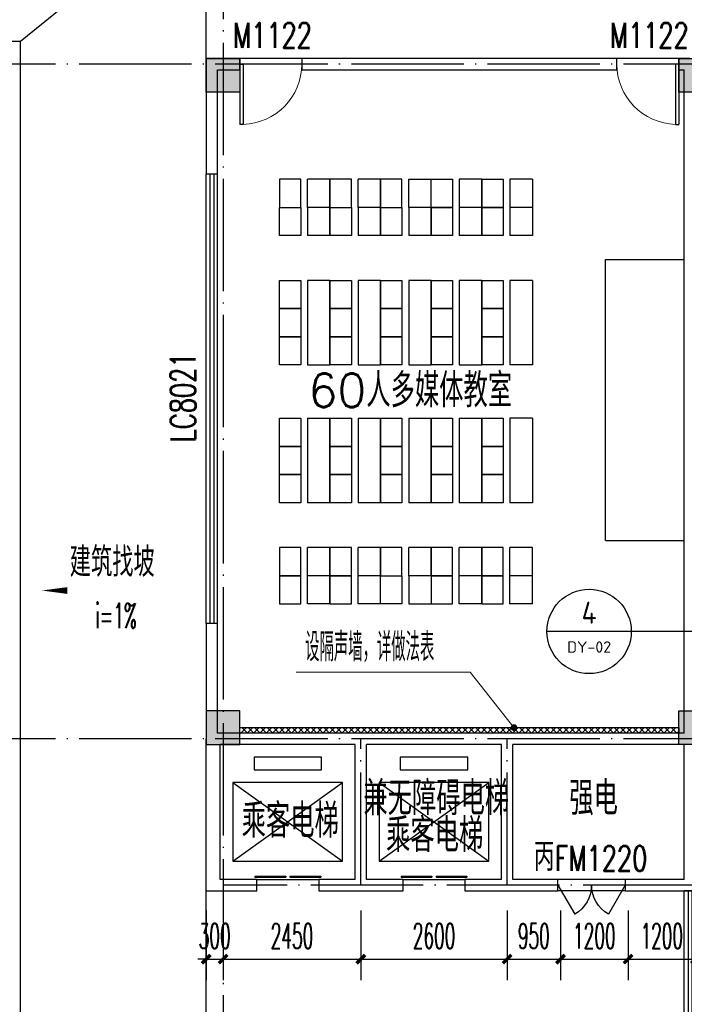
# Model space of a CAD drawing. Extents: x 1779708 to 7299578, y -1121471 to 88434.
# Tile 417 of 656: x 4630551 to 4642367, y -952464 to -934954. Entities that reach past the tile are written whole.
import ezdxf
from ezdxf.enums import TextEntityAlignment as Align

# ---------------------------------------------------------------- set-up
doc = ezdxf.new("R2010")
doc.units = 0
doc.header["$LTSCALE"] = 1000
doc.header["$MEASUREMENT"] = 0
doc.linetypes.add('DOTE', pattern=[2.42, 2, -0.2, 0.02, -0.2])
doc.layers.get('0').update_dxf_attribs({"linetype": 'CONTINUOUS'})
doc.layers.get('Defpoints').update_dxf_attribs({"linetype": 'CONTINUOUS'})
for name, color, linetype in [('a-dims', 7, 'CONTINUOUS'), ('DIM_IDEN', 3, 'CONTINUOUS'), ('DIM_SYMB', 3, 'CONTINUOUS'), ('DOTE', 1, 'DOTE'), ('EVTR', 2, 'CONTINUOUS'), ('FUR', 9, 'CONTINUOUS'), ('PUB_DIM', 3, 'CONTINUOUS'), ('PUB_TEXT', 7, 'CONTINUOUS'), ('SPACE', 7, 'CONTINUOUS'), ('WALL', 255, 'CONTINUOUS'), ('WINDOW', 2, 'CONTINUOUS'), ('WINDOW_TEXT', 7, 'CONTINUOUS'), ('修改', 6, 'CONTINUOUS'), ('墙柱', 2, 'CONTINUOUS'), ('室外构件', 4, 'CONTINUOUS')]:
    doc.layers.add(name, color=color, linetype=linetype)
doc.layers.add('DIM_ELEV', color=3, linetype='CONTINUOUS', lineweight=13)
doc.styles.add('_TCH_DIM', font='SIMPLEX.shx', dxfattribs={"width": 0.7, "bigfont": 'GBCBIG.shx'})
doc.styles.add('_TCH_DIM_T3', font='SIMPLEX.shx', dxfattribs={"width": 0.494118, "bigfont": 'GBCBIG.shx'})
doc.styles.add('_TCH_SPACE', font='SIMPLEX', dxfattribs={"height": 5, "bigfont": 'GBCBIG'})
doc.styles.add('_TCH_WINDOW', font='SIMPLEX', dxfattribs={"height": 3.5, "bigfont": 'GBCBIG'})
doc.styles.get("Standard").update_dxf_attribs({"font": 'GBENOR', "bigfont": 'GBCBIG'})
doc.dimstyles.new('_TCH_ARCH&&150', dxfattribs={"dimtxt": 446.25, "dimasz": 150, "dimexe": 375, "dimexo": 450, "dimgap": 189.375, "dimtad": 1, "dimdec": 0, "dimzin": 0, "dimdsep": 46, "dimtxsty": '_TCH_DIM_T3', "dimblk": 'ARCHTICK', "dimcen": 0.09, "dimdle": 225, "dimclrt": 7, "dimazin": 2, "dimtfac": 1, "dimtdec": 0, "dimtix": 1, "dimtmove": 2, "dimatfit": 3, "dimfxl": 250, "dimtolj": 1, "dimtzin": 0, "dimarcsym": 0})

# ---------------------------------------------------------------- blocks, each defined once
blk = doc.blocks.new('A$C159220C3')
at = {"layer": 'DOTE'}
for p, q in [((68000, 149200), (68000, 7200)), ((86800, 134300), (7200, 134300)), ((86800, 122300), (59600, 122300))]:
    blk.add_line(p, q, dxfattribs=at)
blk = doc.blocks.new('A$C66903B95')
at = {"layer": '墙柱'}
h = blk.add_hatch(color=256, dxfattribs=at)
h.paths.add_polyline_path([(24950, 51000), (25450, 51000), (25450, 50500), (24950, 50500)])
h.paths.add_polyline_path([(66900, 12800), (67500, 12800), (67500, 13400), (66900, 13400)])
h.paths.add_polyline_path([(16600, 12800), (17100, 12800), (17100, 13300), (16600, 13300)])
h.paths.add_polyline_path([(27130, 15100), (27130, 15400), (26330, 15400), (26330, 15100)])
h.paths.add_polyline_path([(54500, 0), (55000, 0), (55000, 500), (54500, 500)])
h.paths.add_polyline_path([(16600, 51000), (17100, 51000), (17100, 50500), (16600, 50500)])
h.paths.add_polyline_path([(42000, 41700), (42600, 41700), (42600, 41200), (42000, 41200)])
h.paths.add_polyline_path([(58500, 32900), (59100, 32900), (59100, 32400), (58500, 32400)])
h.paths.add_polyline_path([(13000, 44800), (13500, 44800), (13500, 44200), (13000, 44200)])
h.paths.add_polyline_path([(66700, 37100), (67200, 37100), (67200, 36600), (66700, 36600)])
h.paths.add_polyline_path([(20700, 19400), (21200, 19400), (21200, 19900), (20700, 19900)])
h.paths.add_polyline_path([(20700, 26000), (21200, 26000), (21200, 26500), (20700, 26500)])
h.paths.add_polyline_path([(13000, 31800), (13500, 31800), (13500, 32400), (13000, 32400)])
h.paths.add_polyline_path([(20700, 38200), (21200, 38200), (21200, 37700), (20700, 37700)])
h.paths.add_polyline_path([(13000, 51000), (13500, 51000), (13500, 50500), (13000, 50500)])
h.paths.add_polyline_path([(74900, 12800), (75600, 12800), (75600, 13400), (74900, 13400)])
h.paths.add_polyline_path([(54900, 24500), (54400, 24500), (54400, 25000), (54900, 25000)])
h.paths.add_polyline_path([(74900, 41700), (75600, 41700), (75600, 41200), (74900, 41200)])
h.paths.add_polyline_path([(500, 44750), (1000, 44750), (1000, 44250), (500, 44250)])
h.paths.add_polyline_path([(500, 31850), (1000, 31850), (1000, 32350), (500, 32350)])
h.paths.add_polyline_path([(8400, 12800), (8900, 12800), (8900, 13300), (8400, 13300)])
h.paths.add_polyline_path([(66900, 24400), (67500, 24400), (67500, 25000), (66900, 25000)])
h.paths.add_polyline_path([(74900, 25000), (75600, 25000), (75600, 24400), (74900, 24400)])
h.paths.add_polyline_path([(58500, 25000), (59100, 25000), (59100, 24400), (58500, 24400)])
h.paths.add_polyline_path([(66700, 32900), (67200, 32900), (67200, 32400), (66700, 32400)])
h.paths.add_polyline_path([(54400, 32900), (54900, 32900), (54900, 32400), (54400, 32400)])
h.paths.add_polyline_path([(50150, 12800), (50650, 12800), (50650, 13300), (50150, 13300)])
h.paths.add_polyline_path([(46200, 51000), (46700, 51000), (46700, 50500), (46200, 50500)])
h.paths.add_polyline_path([(42500, 38200), (42000, 38200), (42000, 37700), (42500, 37700)])
h.paths.add_polyline_path([(42500, 51000), (42000, 51000), (42000, 50500), (42500, 50500)])
h.paths.add_polyline_path([(24900, 38200), (25400, 38200), (25400, 37700), (24900, 37700)])
h.paths.add_polyline_path([(20700, 31850), (21200, 31850), (21200, 32350), (20700, 32350)])
h.paths.add_polyline_path([(13000, 37600), (13500, 37600), (13500, 38200), (13000, 38200)])
h.paths.add_polyline_path([(16600, 26000), (17100, 26000), (17100, 26500), (16600, 26500)])
h.paths.add_polyline_path([(8200, 26000), (8700, 26000), (8700, 26500), (8200, 26500)])
h.paths.add_polyline_path([(500, 26000), (1000, 26000), (1000, 26500), (500, 26500)])
h.paths.add_polyline_path([(16500, 19300), (17100, 19300), (17100, 19900), (16500, 19900)])
h.paths.add_polyline_path([(8400, 19300), (8900, 19300), (8900, 19900), (8400, 19900)])
h.paths.add_polyline_path([(74900, 38500), (75600, 38500), (75600, 38000), (74900, 38000)])
h.paths.add_polyline_path([(75100, 51000), (75600, 51000), (75600, 50500), (75100, 50500)])
h.paths.add_polyline_path([(66850, 41800), (67550, 41800), (67550, 41200), (66850, 41200)])
h.paths.add_polyline_path([(66850, 51000), (67550, 51000), (67550, 50500), (66850, 50500)])
h.paths.add_polyline_path([(58450, 41800), (59150, 41800), (59150, 41200), (58450, 41200)])
h.paths.add_polyline_path([(58550, 51000), (59050, 51000), (59050, 50500), (58550, 50500)])
h.paths.add_polyline_path([(50150, 38200), (50650, 38200), (50650, 37700), (50150, 37700)])
h.paths.add_polyline_path([(50100, 41700), (50700, 41700), (50700, 41200), (50100, 41200)])
h.paths.add_polyline_path([(50150, 51000), (50650, 51000), (50650, 50500), (50150, 50500)])
h.paths.add_polyline_path([(33100, 38200), (33600, 38200), (33600, 37700), (33100, 37700)])
h.paths.add_polyline_path([(33000, 41700), (33600, 41700), (33600, 41200), (33000, 41200)])
h.paths.add_polyline_path([(24900, 41700), (25500, 41700), (25500, 41200), (24900, 41200)])
h.paths.add_polyline_path([(500, 38200), (1000, 38200), (1000, 37700), (500, 37700)])
h.paths.add_polyline_path([(16500, 41800), (17100, 41800), (17100, 41200), (16500, 41200)])
h.paths.add_polyline_path([(33100, 51000), (33600, 51000), (33600, 50500), (33100, 50500)])
h.paths.add_polyline_path([(500, 51000), (1000, 51000), (1000, 50500), (500, 50500)])
h.paths.add_polyline_path([(74900, 9300), (75600, 9300), (75600, 9800), (74900, 9800)])
h.paths.add_polyline_path([(74900, 0), (75600, 0), (75600, 500), (74900, 500)])
h.paths.add_polyline_path([(66900, 9300), (67500, 9300), (67500, 9800), (66900, 9800)])
h.paths.add_polyline_path([(66950, 0), (67450, 0), (67450, 500), (66950, 500)])
h.paths.add_polyline_path([(58500, 12800), (59100, 12800), (59100, 13400), (58500, 13400)])
h.paths.add_polyline_path([(58500, 9300), (59100, 9300), (59100, 9800), (58500, 9800)])
h.paths.add_polyline_path([(58550, 0), (59050, 0), (59050, 500), (58550, 500)])
h.paths.add_polyline_path([(50100, 9300), (50700, 9300), (50700, 9800), (50100, 9800)])
h.paths.add_polyline_path([(50150, 0), (50650, 0), (50650, 500), (50150, 500)])
h.paths.add_polyline_path([(42000, 12800), (42500, 12800), (42500, 13300), (42000, 13300)])
h.paths.add_polyline_path([(42000, 9300), (42600, 9300), (42600, 9800), (42000, 9800)])
h.paths.add_polyline_path([(33100, 12800), (33600, 12800), (33600, 13300), (33100, 13300)])
h.paths.add_polyline_path([(25060, 12800), (25660, 12800), (25660, 13200), (25060, 13200)])
h.paths.add_polyline_path([(33000, 9300), (33600, 9300), (33600, 9800), (33000, 9800)])
h.paths.add_polyline_path([(24900, 9300), (25500, 9300), (25500, 9800), (24900, 9800)])
h.paths.add_polyline_path([(0, 12500), (700, 12500), (700, 13000), (0, 13000)])
h.paths.add_polyline_path([(0, 9300), (700, 9300), (700, 9800), (0, 9800)])
h.paths.add_polyline_path([(8100, 9300), (8700, 9300), (8700, 9800), (8100, 9800)])
h.paths.add_polyline_path([(16500, 9300), (17100, 9300), (17100, 9800), (16500, 9800)])
h.paths.add_polyline_path([(42000, 0), (42500, 0), (42500, 500), (42000, 500)])
h.paths.add_polyline_path([(33100, 0), (33600, 0), (33600, 500), (33100, 500)])
h.paths.add_polyline_path([(24950, 0), (25450, 0), (25450, 500), (24950, 500)])
h.paths.add_polyline_path([(16500, 0), (17100, 0), (17100, 500), (16500, 500)])
h.paths.add_polyline_path([(8100, 0), (8700, 0), (8700, 500), (8100, 500)])
h.paths.add_polyline_path([(0, 0), (500, 0), (500, 500), (0, 500)])
h.paths.add_polyline_path([(24950, 87000), (25450, 87000), (25450, 87500), (24950, 87500)])
h.paths.add_polyline_path([(66900, 125200), (67500, 125200), (67500, 124600), (66900, 124600)])
h.paths.add_polyline_path([(16600, 125200), (17100, 125200), (17100, 124700), (16600, 124700)])
h.paths.add_polyline_path([(27130, 122900), (27130, 122600), (26330, 122600), (26330, 122900)])
h.paths.add_polyline_path([(54500, 138000), (55000, 138000), (55000, 137500), (54500, 137500)])
h.paths.add_polyline_path([(16600, 87000), (17100, 87000), (17100, 87500), (16600, 87500)])
h.paths.add_polyline_path([(42000, 96300), (42600, 96300), (42600, 96800), (42000, 96800)])
h.paths.add_polyline_path([(58500, 105100), (59100, 105100), (59100, 105600), (58500, 105600)])
h.paths.add_polyline_path([(13000, 93200), (13500, 93200), (13500, 93800), (13000, 93800)])
h.paths.add_polyline_path([(66700, 100900), (67200, 100900), (67200, 101400), (66700, 101400)])
h.paths.add_polyline_path([(20700, 118600), (21200, 118600), (21200, 118100), (20700, 118100)])
h.paths.add_polyline_path([(20700, 112000), (21200, 112000), (21200, 111500), (20700, 111500)])
h.paths.add_polyline_path([(13000, 106200), (13500, 106200), (13500, 105600), (13000, 105600)])
h.paths.add_polyline_path([(20700, 99800), (21200, 99800), (21200, 100300), (20700, 100300)])
h.paths.add_polyline_path([(13000, 87000), (13500, 87000), (13500, 87500), (13000, 87500)])
h.paths.add_polyline_path([(74900, 125200), (75600, 125200), (75600, 124600), (74900, 124600)])
h.paths.add_polyline_path([(54900, 113500), (54400, 113500), (54400, 113000), (54900, 113000)])
h.paths.add_polyline_path([(74900, 96300), (75600, 96300), (75600, 96800), (74900, 96800)])
h.paths.add_polyline_path([(500, 93250), (1000, 93250), (1000, 93750), (500, 93750)])
h.paths.add_polyline_path([(500, 106150), (1000, 106150), (1000, 105650), (500, 105650)])
h.paths.add_polyline_path([(8400, 125200), (8900, 125200), (8900, 124700), (8400, 124700)])
h.paths.add_polyline_path([(66900, 113600), (67500, 113600), (67500, 113000), (66900, 113000)])
h.paths.add_polyline_path([(74900, 113000), (75600, 113000), (75600, 113600), (74900, 113600)])
h.paths.add_polyline_path([(58500, 113000), (59100, 113000), (59100, 113600), (58500, 113600)])
h.paths.add_polyline_path([(66700, 105100), (67200, 105100), (67200, 105600), (66700, 105600)])
h.paths.add_polyline_path([(54400, 105100), (54900, 105100), (54900, 105600), (54400, 105600)])
h.paths.add_polyline_path([(50150, 125200), (50650, 125200), (50650, 124700), (50150, 124700)])
h.paths.add_polyline_path([(46200, 87000), (46700, 87000), (46700, 87500), (46200, 87500)])
h.paths.add_polyline_path([(42500, 99800), (42000, 99800), (42000, 100300), (42500, 100300)])
h.paths.add_polyline_path([(42500, 87000), (42000, 87000), (42000, 87500), (42500, 87500)])
h.paths.add_polyline_path([(24900, 99800), (25400, 99800), (25400, 100300), (24900, 100300)])
h.paths.add_polyline_path([(20700, 106150), (21200, 106150), (21200, 105650), (20700, 105650)])
h.paths.add_polyline_path([(13000, 100400), (13500, 100400), (13500, 99800), (13000, 99800)])
h.paths.add_polyline_path([(16600, 112000), (17100, 112000), (17100, 111500), (16600, 111500)])
h.paths.add_polyline_path([(8200, 112000), (8700, 112000), (8700, 111500), (8200, 111500)])
h.paths.add_polyline_path([(500, 112000), (1000, 112000), (1000, 111500), (500, 111500)])
h.paths.add_polyline_path([(16500, 118700), (17100, 118700), (17100, 118100), (16500, 118100)])
h.paths.add_polyline_path([(8400, 118700), (8900, 118700), (8900, 118100), (8400, 118100)])
h.paths.add_polyline_path([(74900, 99500), (75600, 99500), (75600, 100000), (74900, 100000)])
h.paths.add_polyline_path([(75100, 87000), (75600, 87000), (75600, 87500), (75100, 87500)])
h.paths.add_polyline_path([(66850, 96200), (67550, 96200), (67550, 96800), (66850, 96800)])
h.paths.add_polyline_path([(66850, 87000), (67550, 87000), (67550, 87500), (66850, 87500)])
h.paths.add_polyline_path([(58450, 96200), (59150, 96200), (59150, 96800), (58450, 96800)])
h.paths.add_polyline_path([(58550, 87000), (59050, 87000), (59050, 87500), (58550, 87500)])
h.paths.add_polyline_path([(50150, 99800), (50650, 99800), (50650, 100300), (50150, 100300)])
h.paths.add_polyline_path([(50100, 96300), (50700, 96300), (50700, 96800), (50100, 96800)])
h.paths.add_polyline_path([(50150, 87000), (50650, 87000), (50650, 87500), (50150, 87500)])
h.paths.add_polyline_path([(33100, 99800), (33600, 99800), (33600, 100300), (33100, 100300)])
h.paths.add_polyline_path([(33000, 96300), (33600, 96300), (33600, 96800), (33000, 96800)])
h.paths.add_polyline_path([(24900, 96300), (25500, 96300), (25500, 96800), (24900, 96800)])
h.paths.add_polyline_path([(500, 99800), (1000, 99800), (1000, 100300), (500, 100300)])
h.paths.add_polyline_path([(16500, 96200), (17100, 96200), (17100, 96800), (16500, 96800)])
h.paths.add_polyline_path([(33100, 87000), (33600, 87000), (33600, 87500), (33100, 87500)])
h.paths.add_polyline_path([(500, 87000), (1000, 87000), (1000, 87500), (500, 87500)])
h.paths.add_polyline_path([(74900, 128700), (75600, 128700), (75600, 128200), (74900, 128200)])
h.paths.add_polyline_path([(74900, 138000), (75600, 138000), (75600, 137500), (74900, 137500)])
h.paths.add_polyline_path([(66900, 128700), (67500, 128700), (67500, 128200), (66900, 128200)])
h.paths.add_polyline_path([(66950, 138000), (67450, 138000), (67450, 137500), (66950, 137500)])
h.paths.add_polyline_path([(58500, 125200), (59100, 125200), (59100, 124600), (58500, 124600)])
h.paths.add_polyline_path([(58500, 128700), (59100, 128700), (59100, 128200), (58500, 128200)])
h.paths.add_polyline_path([(58550, 138000), (59050, 138000), (59050, 137500), (58550, 137500)])
h.paths.add_polyline_path([(50100, 128700), (50700, 128700), (50700, 128200), (50100, 128200)])
h.paths.add_polyline_path([(50150, 138000), (50650, 138000), (50650, 137500), (50150, 137500)])
h.paths.add_polyline_path([(42000, 125200), (42500, 125200), (42500, 124700), (42000, 124700)])
h.paths.add_polyline_path([(42000, 128700), (42600, 128700), (42600, 128200), (42000, 128200)])
h.paths.add_polyline_path([(33100, 125200), (33600, 125200), (33600, 124700), (33100, 124700)])
h.paths.add_polyline_path([(25060, 125200), (25660, 125200), (25660, 124800), (25060, 124800)])
h.paths.add_polyline_path([(33000, 128700), (33600, 128700), (33600, 128200), (33000, 128200)])
h.paths.add_polyline_path([(24900, 128700), (25500, 128700), (25500, 128200), (24900, 128200)])
h.paths.add_polyline_path([(0, 125500), (700, 125500), (700, 125000), (0, 125000)])
h.paths.add_polyline_path([(0, 128700), (700, 128700), (700, 128200), (0, 128200)])
h.paths.add_polyline_path([(8100, 128700), (8700, 128700), (8700, 128200), (8100, 128200)])
h.paths.add_polyline_path([(16500, 128700), (17100, 128700), (17100, 128200), (16500, 128200)])
h.paths.add_polyline_path([(42000, 138000), (42500, 138000), (42500, 137500), (42000, 137500)])
h.paths.add_polyline_path([(33100, 138000), (33600, 138000), (33600, 137500), (33100, 137500)])
h.paths.add_polyline_path([(24950, 138000), (25450, 138000), (25450, 137500), (24950, 137500)])
h.paths.add_polyline_path([(16500, 138000), (17100, 138000), (17100, 137500), (16500, 137500)])
h.paths.add_polyline_path([(8100, 138000), (8700, 138000), (8700, 137500), (8100, 137500)])
h.paths.add_polyline_path([(0, 138000), (500, 138000), (500, 137500), (0, 137500)])
for points in [[(58500, 125200), (59100, 125200), (59100, 124600), (58500, 124600)], [(66900, 125200), (67500, 125200), (67500, 124600), (66900, 124600)], [(58500, 113000), (59100, 113000), (59100, 113600), (58500, 113600)], [(66900, 113600), (67500, 113600), (67500, 113000), (66900, 113000)]]:
    blk.add_lwpolyline(points, close=True, dxfattribs=at)
blk = doc.blocks.new('zy')
at = {"layer": 'FUR', "color": 253}
for p, q in [((3615193, -1996551), (3615193, -1997051)), ((3615593, -1996551), (3615593, -1997051))]:
    blk.add_line(p, q, dxfattribs=at)
blk.add_lwpolyline([(3614693, -1996551), (3615073, -1996551), (3615073, -1997051), (3614693, -1997051)], close=True, dxfattribs=at)
blk = doc.blocks.new('A$C62770E1D')
at = {"layer": 'FUR'}
for p, q in [((2700, 7600), (2300, 7600)), ((3600, 7600), (3200, 7600)), ((4100, 7600), (4500, 7600)), ((5400, 7600), (5000, 7600)), ((6300, 7600), (5900, 7600)), ((2700, 7100), (2300, 7100)), ((2700, 7100), (2300, 7100)), ((2700, 7100), (2300, 7100)), ((2700, 7100), (2300, 7100)), ((3600, 7100), (3200, 7100)), ((3600, 7100), (3200, 7100)), ((4500, 7100), (4100, 7100)), ((5400, 7100), (5000, 7100)), ((6300, 7100), (5900, 7100)), ((2700, 6600), (2300, 6600)), ((3600, 6600), (3200, 6600)), ((4500, 6600), (4100, 6600)), ((5400, 6600), (5000, 6600)), ((6300, 6600), (5900, 6600)), ((2700, 5800), (2300, 5800)), ((3600, 5800), (3200, 5800)), ((4500, 5800), (4100, 5800)), ((5400, 5800), (5000, 5800)), ((6300, 5800), (5900, 5800)), ((2700, 1850), (2300, 1850)), ((3600, 1850), (3200, 1850)), ((4500, 1850), (4100, 1850)), ((5400, 1850), (5000, 1850)), ((6300, 1850), (5900, 1850)), ((2700, 1050), (2300, 1050)), ((3600, 1050), (3200, 1050)), ((4500, 1050), (4100, 1050)), ((5400, 1050), (5000, 1050)), ((6300, 1050), (5900, 1050)), ((2700, 550), (2300, 550)), ((2700, 550), (2300, 550)), ((3600, 550), (3200, 550)), ((3600, 550), (3200, 550)), ((4500, 550), (4100, 550)), ((5400, 550), (5000, 550)), ((6300, 550), (5900, 550)), ((2700, 50), (2300, 50)), ((3600, 50), (3200, 50)), ((5400, 50), (5000, 50)), ((6300, 50), (5900, 50))]:
    blk.add_line(p, q, dxfattribs=at)
at = {"layer": 'FUR', "color": 9}
for p, q in [((7600, 1175), (7600, 6175)), ((7600, 6175), (9000, 6175)), ((7600, 1175), (9000, 1175))]:
    blk.add_line(p, q, dxfattribs=at)
at = {"layer": 'FUR', "color": 253}
for p, q in [((4100, 550), (4100, 50)), ((4500, 550), (4500, 50)), ((4100, 50), (4500, 50))]:
    blk.add_line(p, q, dxfattribs=at)
at = {"layer": 'FUR'}
for points in [[(2300, 4300), (2700, 4300)], [(3200, 4300), (3600, 4300)], [(4100, 4300), (4500, 4300)], [(5000, 4300), (5400, 4300)], [(6300, 4300), (5900, 4300)], [(2300, 3350), (2700, 3350)], [(3200, 3350), (3600, 3350)], [(4100, 3350), (4500, 3350)], [(5000, 3350), (5400, 3350)], [(6300, 3350), (5900, 3350)]]:
    blk.add_lwpolyline(points, dxfattribs=at)
at = {"layer": 'FUR', "color": 253}
blk.add_lwpolyline([(3600, 550), (3980, 550), (3980, 50), (3600, 50)], close=True, dxfattribs=at)
at = {"layer": 'FUR', "xscale": -1, "rotation": 180}
for p in [(-3612893, -1989451), (-3611993, -1989451), (-3611093, -1989451)]:
    blk.add_blockref('zy', p, dxfattribs=at)
at = {"layer": 'FUR'}
for p in [(-3610193, 2004151), (-3609293, 2004151), (-3612893, 2003651), (-3611993, 2003651), (-3611093, 2003651), (-3610193, 2003651), (-3609293, 2003651), (-3612893, 2002351), (-3611993, 2002351), (-3611093, 2002351), (-3610193, 2002351), (-3609293, 2002351), (-3612893, 2001851), (-3611993, 2001851), (-3611093, 2001851), (-3610193, 2001851), (-3609293, 2001851), (-3612893, 2001351), (-3611993, 2001351), (-3611093, 2001351), (-3610193, 2001351), (-3609293, 2001351), (-3612893, 1999901), (-3611993, 1999901), (-3611093, 1999901), (-3610193, 1999901), (-3609293, 1999901), (-3612893, 1999401), (-3611993, 1999401), (-3611093, 1999401), (-3610193, 1999401), (-3609293, 1999401), (-3612893, 1998901), (-3611993, 1998901), (-3611093, 1998901), (-3610193, 1998901), (-3609293, 1998901)]:
    blk.add_blockref('zy', p, dxfattribs=at)
at = {"layer": 'FUR', "extrusion": (0, 0, -1), "zscale": -1, "rotation": 180}
for p in [(3612893, -1996001), (3611993, -1996001), (3611093, -1996001), (3610193, -1996001), (3609293, -1996001), (3612893, -1996501), (3611993, -1996501), (3610193, -1996501), (3609293, -1996501)]:
    blk.add_blockref('zy', p, dxfattribs=at)
blk = doc.blocks.new('$DorLib2D$00000127')
at = {"color": 0, "linetype": 'Continuous'}
for p, q in [((-0.033, 0.795, -93.75), (-0.533, 0.795, -93.75)), ((-0.533, 0.795, -93.75), (-0.533, 0.69, -93.75)), ((-0.033, 0.69, -93.75), (-0.533, 0.69, -93.75)), ((-0.033, 0.795, -93.75), (-0.033, 0.69, -93.75)), ((0.033, 0.795, -93.75), (0.033, 0.69, -93.75)), ((0.533, 0.795, -93.75), (0.033, 0.795, -93.75)), ((0.533, 0.69, -93.75), (0.033, 0.69, -93.75)), ((0.533, 0.795, -93.75), (0.533, 0.69, -93.75)), ((0.5, 0.5, -93.75), (-0.5, 0.5, -93.75))]:
    blk.add_line(p, q, dxfattribs=at)
blk = doc.blocks.new('$DorLib2D$00000231')
at = {"color": 0}
for p, q in [((-0.5, 0), (-0.25, 0.433)), ((0.5, 0), (0.25, 0.433))]:
    blk.add_line(p, q, dxfattribs=at)
for centre, start, end in [((-0.5, 0), 0, 60), ((0.5, 0), 120, 180)]:
    blk.add_arc(centre, 0.5, start, end, dxfattribs=at)
blk = doc.blocks.new('$WINLIB2D$00000001')
at = {"color": 0}
for points in [[(-0.5, 0.5), (-0.5, -0.5)], [(-0.5, 0.5), (0.5, 0.5)], [(0.5, -0.5), (0.5, 0.5)], [(0.5, 0.1667), (-0.5, 0.1667)], [(0.5, -0.1667), (-0.5, -0.1667)], [(-0.5, -0.5), (0.5, -0.5)]]:
    blk.add_lwpolyline(points, dxfattribs=at)
blk = doc.blocks.new('$DorLib2D$00000001')
for p, q in [((0.45, 0.975), (0.5, 0.975)), ((0.45, 0), (0.45, 0.975)), ((0.5, 0), (0.5, 0.975)), ((0.5, 0), (0.45, 0))]:
    blk.add_line(p, q)
at = {"lineweight": 13}
blk.add_arc((0.475, 0), 0.975, 91.4693, 180, dxfattribs=at)
blk = doc.blocks.new('_ArchTick')
at = {"color": 0, "linetype": 'ByBlock', "const_width": 0.4}
blk.add_lwpolyline([(-0.5, -0.5), (0.5, 0.5)], dxfattribs=at)
blk = doc.blocks.new('*D6082')
at = {"layer": 'Defpoints', "color": 0, "transparency": 16777216}
for p in [(4633867, -950343), (4634167, -950343), (4634167, -951661)]:
    blk.add_point(p, dxfattribs=at)
at = {"layer": 'PUB_DIM', "color": 0, "lineweight": -2, "transparency": 16777216}
for p, q in [((4633867, -950793), (4633867, -952036)), ((4634167, -950793), (4634167, -952036)), ((4633867, -951661), (4633717, -951661)), ((4633867, -951661), (4634167, -951661)), ((4634167, -951661), (4634317, -951661))]:
    blk.add_line(p, q, dxfattribs=at)
at = {"layer": 'PUB_DIM', "color": 0, "lineweight": -2, "transparency": 16777216, "xscale": 150, "yscale": 150, "zscale": 150}
blk.add_blockref('_ArchTick', (4633867, -951661), dxfattribs=at)
at = {"layer": 'PUB_DIM', "color": 0, "lineweight": -2, "transparency": 16777216, "xscale": 150, "yscale": 150, "zscale": 150, "rotation": 180}
blk.add_blockref('_ArchTick', (4634167, -951661), dxfattribs=at)
at = {"layer": 'PUB_DIM', "color": 7, "transparency": 16777216, "insert": (4634017, -951249), "char_height": 446.2, "attachment_point": 5, "style": '_TCH_DIM_T3'}
blk.add_mtext('\\A1;300', dxfattribs=at)
blk = doc.blocks.new('*D6083')
at = {"layer": 'Defpoints', "color": 0, "transparency": 16777216}
for p in [(4634167, -950343), (4636617, -950343), (4636617, -951661)]:
    blk.add_point(p, dxfattribs=at)
at = {"layer": 'PUB_DIM', "color": 0, "lineweight": -2, "transparency": 16777216}
for p, q in [((4634167, -950793), (4634167, -952036)), ((4636617, -950793), (4636617, -952036)), ((4633942, -951661), (4636842, -951661))]:
    blk.add_line(p, q, dxfattribs=at)
at = {"layer": 'PUB_DIM', "color": 0, "lineweight": -2, "transparency": 16777216, "xscale": 150, "yscale": 150, "zscale": 150, "rotation": 180}
blk.add_blockref('_ArchTick', (4634167, -951661), dxfattribs=at)
at = {"layer": 'PUB_DIM', "color": 0, "lineweight": -2, "transparency": 16777216, "xscale": 150, "yscale": 150, "zscale": 150}
blk.add_blockref('_ArchTick', (4636617, -951661), dxfattribs=at)
at = {"layer": 'PUB_DIM', "color": 7, "transparency": 16777216, "insert": (4635392, -951249), "char_height": 446.2, "attachment_point": 5, "style": '_TCH_DIM_T3'}
blk.add_mtext('\\A1;2450', dxfattribs=at)
blk = doc.blocks.new('*D6084')
at = {"layer": 'Defpoints', "color": 0, "transparency": 16777216}
for p in [(4636617, -950343), (4639217, -950343), (4639217, -951661)]:
    blk.add_point(p, dxfattribs=at)
at = {"layer": 'PUB_DIM', "color": 0, "lineweight": -2, "transparency": 16777216}
for p, q in [((4636617, -950793), (4636617, -952036)), ((4639217, -950793), (4639217, -952036)), ((4636392, -951661), (4639442, -951661))]:
    blk.add_line(p, q, dxfattribs=at)
at = {"layer": 'PUB_DIM', "color": 0, "lineweight": -2, "transparency": 16777216, "xscale": 150, "yscale": 150, "zscale": 150, "rotation": 180}
blk.add_blockref('_ArchTick', (4636617, -951661), dxfattribs=at)
at = {"layer": 'PUB_DIM', "color": 0, "lineweight": -2, "transparency": 16777216, "xscale": 150, "yscale": 150, "zscale": 150}
blk.add_blockref('_ArchTick', (4639217, -951661), dxfattribs=at)
at = {"layer": 'PUB_DIM', "color": 7, "transparency": 16777216, "insert": (4637917, -951249), "char_height": 446.2, "attachment_point": 5, "style": '_TCH_DIM_T3'}
blk.add_mtext('\\A1;2600', dxfattribs=at)
blk = doc.blocks.new('*D6085')
at = {"layer": 'Defpoints', "color": 0, "transparency": 16777216}
for p in [(4639217, -950343), (4640167, -950343), (4640167, -951661)]:
    blk.add_point(p, dxfattribs=at)
at = {"layer": 'PUB_DIM', "color": 0, "lineweight": -2, "transparency": 16777216}
for p, q in [((4639217, -950793), (4639217, -952036)), ((4640167, -950793), (4640167, -952036)), ((4638992, -951661), (4640392, -951661))]:
    blk.add_line(p, q, dxfattribs=at)
at = {"layer": 'PUB_DIM', "color": 0, "lineweight": -2, "transparency": 16777216, "xscale": 150, "yscale": 150, "zscale": 150, "rotation": 180}
blk.add_blockref('_ArchTick', (4639217, -951661), dxfattribs=at)
at = {"layer": 'PUB_DIM', "color": 0, "lineweight": -2, "transparency": 16777216, "xscale": 150, "yscale": 150, "zscale": 150}
blk.add_blockref('_ArchTick', (4640167, -951661), dxfattribs=at)
at = {"layer": 'PUB_DIM', "color": 7, "transparency": 16777216, "insert": (4639692, -951249), "char_height": 446.2, "attachment_point": 5, "style": '_TCH_DIM_T3'}
blk.add_mtext('\\A1;950', dxfattribs=at)
blk = doc.blocks.new('*D6086')
at = {"layer": 'Defpoints', "color": 0, "transparency": 16777216}
for p in [(4640167, -950343), (4641367, -950343), (4641367, -951661)]:
    blk.add_point(p, dxfattribs=at)
at = {"layer": 'PUB_DIM', "color": 0, "lineweight": -2, "transparency": 16777216}
for p, q in [((4640167, -950793), (4640167, -952036)), ((4641367, -950793), (4641367, -952036)), ((4639942, -951661), (4641592, -951661))]:
    blk.add_line(p, q, dxfattribs=at)
at = {"layer": 'PUB_DIM', "color": 0, "lineweight": -2, "transparency": 16777216, "xscale": 150, "yscale": 150, "zscale": 150, "rotation": 180}
blk.add_blockref('_ArchTick', (4640167, -951661), dxfattribs=at)
at = {"layer": 'PUB_DIM', "color": 0, "lineweight": -2, "transparency": 16777216, "xscale": 150, "yscale": 150, "zscale": 150}
blk.add_blockref('_ArchTick', (4641367, -951661), dxfattribs=at)
at = {"layer": 'PUB_DIM', "color": 7, "transparency": 16777216, "insert": (4640767, -951249), "char_height": 446.2, "attachment_point": 5, "style": '_TCH_DIM_T3'}
blk.add_mtext('\\A1;1200', dxfattribs=at)
blk = doc.blocks.new('*D6087')
at = {"layer": 'Defpoints', "color": 0, "transparency": 16777216}
for p in [(4641367, -950343), (4642567, -950343), (4642567, -951661)]:
    blk.add_point(p, dxfattribs=at)
at = {"layer": 'PUB_DIM', "color": 0, "lineweight": -2, "transparency": 16777216}
for p, q in [((4641367, -950793), (4641367, -952036)), ((4642567, -950793), (4642567, -952036)), ((4641142, -951661), (4642792, -951661))]:
    blk.add_line(p, q, dxfattribs=at)
at = {"layer": 'PUB_DIM', "color": 0, "lineweight": -2, "transparency": 16777216, "xscale": 150, "yscale": 150, "zscale": 150, "rotation": 180}
blk.add_blockref('_ArchTick', (4641367, -951661), dxfattribs=at)
at = {"layer": 'PUB_DIM', "color": 0, "lineweight": -2, "transparency": 16777216, "xscale": 150, "yscale": 150, "zscale": 150}
blk.add_blockref('_ArchTick', (4642567, -951661), dxfattribs=at)
at = {"layer": 'PUB_DIM', "color": 7, "transparency": 16777216, "insert": (4641967, -951249), "char_height": 446.2, "attachment_point": 5, "style": '_TCH_DIM_T3'}
blk.add_mtext('\\A1;1200', dxfattribs=at)

msp = doc.modelspace()

# ---------------------------------------------------------------- hatches: boundary and pattern name
at = {"layer": 'FUR'}
h = msp.add_hatch(dxfattribs=at)
h.set_pattern_fill('ANSI37', color=9, scale=50, style=0)
h.set_pattern_definition([(45, (0, 0), (-56.1266008, 56.1266008), []), (135, (0, 0), (-56.1266008, -56.1266008), [])])
h.paths.add_polyline_path([(4642267.1, -947643.3), (4642267.1, -947543.3), (4634467.1, -947543.3), (4634467.1, -947643.3)])

# ---------------------------------------------------------------- linework, layer by layer
at = {"layer": 'DIM_ELEV'}
for p, q in [((4638560.8, -946555.5), (4635468.3, -946555.5)), ((4639337.9, -947543.3), (4638560.8, -946555.5))]:
    msp.add_line(p, q, dxfattribs=at)
at = {"layer": 'DIM_ELEV', "const_width": 60}
msp.add_lwpolyline([(4639356.5, -947566.9, 1), (4639319.4, -947519.7, 1)], format="xyb", close=True, dxfattribs=at)
at = {"layer": 'DIM_IDEN'}
for p, q in [((4641424.9, -945834.1), (4639924.9, -945834.1)), ((4643694.8, -945834.1), (4641424.9, -945834.1))]:
    msp.add_line(p, q, dxfattribs=at)
msp.add_circle((4640674.9, -945834.1), 750, dxfattribs=at)
at = {"layer": 'DIM_SYMB'}
msp.add_lwpolyline([(4633030.5, -945105.6, 0, 0, 0), (4630945.6, -945105.6, 0, 120, 0), (4631395.6, -945105.6, 0, 0, 0)], format="xyseb", dxfattribs=at)
at = {"layer": 'DOTE'}
for p, q in [((4636617.1, -950343.3), (4636617.1, -947743.3)), ((4639217.1, -950343.3), (4639217.1, -947743.3)), ((4642567.1, -950343.3), (4634167.1, -950343.3))]:
    msp.add_line(p, q, dxfattribs=at)
at = {"layer": 'EVTR'}
for p, q in [((4634717.1, -948068.3), (4634717.1, -948293.3)), ((4635917.1, -948068.3), (4634717.1, -948068.3)), ((4635917.1, -948293.3), (4635917.1, -948068.3)), ((4637317.1, -948068.3), (4637317.1, -948293.3)), ((4638517.1, -948068.3), (4637317.1, -948068.3)), ((4638517.1, -948293.3), (4638517.1, -948068.3)), ((4634717.1, -948293.3), (4635917.1, -948293.3)), ((4637317.1, -948293.3), (4638517.1, -948293.3)), ((4634342.1, -948518.3), (4634342.1, -949918.3)), ((4636292.1, -948518.3), (4634342.1, -948518.3)), ((4634342.1, -948518.3), (4636292.1, -949918.3)), ((4634342.1, -949918.3), (4636292.1, -948518.3)), ((4636292.1, -949918.3), (4636292.1, -948518.3)), ((4636942.1, -948518.3), (4636942.1, -949918.3)), ((4638892.1, -948518.3), (4636942.1, -948518.3)), ((4636942.1, -948518.3), (4638892.1, -949918.3)), ((4636942.1, -949918.3), (4638892.1, -948518.3)), ((4638892.1, -949918.3), (4638892.1, -948518.3)), ((4634342.1, -949918.3), (4636292.1, -949918.3)), ((4636942.1, -949918.3), (4638892.1, -949918.3))]:
    msp.add_line(p, q, dxfattribs=at)
at = {"layer": 'FUR', "color": 9}
msp.add_lwpolyline([(4634467.1, -947643.3), (4634467.1, -947543.3), (4642267.1, -947543.3), (4642267.1, -947643.3)], close=True, dxfattribs=at)
at = {"layer": 'WALL'}
for p, q in [((4633867.1, -935643.3), (4633867.1, -937693.3)), ((4634467.1, -935643.3), (4633867.1, -935643.3)), ((4634467.1, -935843.3), (4634467.1, -935643.3)), ((4641167.1, -935643.3), (4635567.1, -935643.3)), ((4635567.1, -935643.3), (4635567.1, -935843.3)), ((4641167.1, -935843.3), (4641167.1, -935643.3)), ((4642467.1, -935643.3), (4642267.1, -935643.3)), ((4642267.1, -935643.3), (4642267.1, -935843.3)), ((4634067.1, -937693.3), (4634067.1, -935843.3)), ((4634067.1, -935843.3), (4634467.1, -935843.3)), ((4635567.1, -935843.3), (4641167.1, -935843.3)), ((4642267.1, -935843.3), (4642367.1, -935843.3)), ((4642367.1, -947643.3), (4642367.1, -935843.3)), ((4633867.1, -937693.3), (4634067.1, -937693.3)), ((4634067.1, -945693.3), (4633867.1, -945693.3)), ((4633867.1, -945693.3), (4633867.1, -947743.3)), ((4634067.1, -947643.3), (4634067.1, -945693.3)), ((4633867.1, -950443.3), (4633867.1, -947743.3)), ((4636617.1, -947643.3), (4634067.1, -947643.3)), ((4639217.1, -947643.3), (4636617.1, -947643.3)), ((4642367.1, -947643.3), (4639217.1, -947643.3)), ((4636517.1, -947843.3), (4634117.1, -947843.3)), ((4634117.1, -950243.3), (4634117.1, -947843.3)), ((4636517.1, -950243.3), (4636517.1, -947843.3)), ((4636717.1, -950243.3), (4636717.1, -947843.3)), ((4639117.1, -947843.3), (4636717.1, -947843.3)), ((4639117.1, -950243.3), (4639117.1, -947843.3)), ((4639317.1, -950243.3), (4639317.1, -947843.3)), ((4642367.1, -947843.3), (4639317.1, -947843.3)), ((4642367.1, -948543.3), (4642367.1, -947843.3)), ((4642367.1, -950243.3), (4642367.1, -948543.3)), ((4634767.1, -950243.3), (4634117.1, -950243.3)), ((4634767.1, -950443.3), (4634767.1, -950243.3)), ((4636517.1, -950243.3), (4635867.1, -950243.3)), ((4635867.1, -950243.3), (4635867.1, -950443.3)), ((4637367.1, -950243.3), (4636717.1, -950243.3)), ((4637367.1, -950443.3), (4637367.1, -950243.3)), ((4639117.1, -950243.3), (4638467.1, -950243.3)), ((4638467.1, -950243.3), (4638467.1, -950443.3)), ((4640118.1, -950243.3), (4639317.1, -950243.3)), ((4640118.1, -950443.3), (4640118.1, -950243.3)), ((4642367.1, -950243.3), (4641318.1, -950243.3)), ((4641318.1, -950243.3), (4641318.1, -950443.3)), ((4633867.1, -950443.3), (4634767.1, -950443.3)), ((4635867.1, -950443.3), (4636617.1, -950443.3)), ((4636617.1, -950443.3), (4637367.1, -950443.3)), ((4638467.1, -950443.3), (4639217.1, -950443.3)), ((4639217.1, -950443.3), (4640118.1, -950443.3)), ((4641318.1, -950443.3), (4642367.1, -950443.3)), ((4642367.1, -950443.3), (4642567.1, -950443.3))]:
    msp.add_line(p, q, dxfattribs=at)
at = {"layer": 'WINDOW'}
for p, q in [((4635567.1, -935643.3), (4634467.1, -935643.3)), ((4642267.1, -935643.3), (4641167.1, -935643.3)), ((4641318.1, -950243.3), (4640118.1, -950243.3)), ((4641318.1, -950443.3), (4640118.1, -950443.3))]:
    msp.add_line(p, q, dxfattribs=at)
at = {"layer": '室外构件'}
for p, q in [((4633867.1, -932643.3), (4630567.1, -935343.3)), ((4633867.1, -935643.3), (4633867.1, -932643.3)), ((4633867.1, -959443.3), (4633867.1, -950443.3))]:
    msp.add_line(p, q, dxfattribs=at)
msp.add_lwpolyline([(4595767.1, -935343.3), (4595767.1, -961343.3), (4630567.1, -961343.3), (4630567.1, -935343.3), (4595767.1, -935343.3)], dxfattribs=at)

# ---------------------------------------------------------------- block references
at = {"layer": 'FUR', "color": 9}
msp.add_blockref('A$C62770E1D', (4633367.1, -945393.3), dxfattribs=at)
at = {"layer": 'WINDOW'}
ref = msp.add_blockref('$DorLib2D$00000001', (4635017.1, -935743.3), dxfattribs=dict(at, xscale=1100, yscale=1100, zscale=1100, rotation=180))
ref.add_attrib('A', 'M1122', (4634342.1, -935453.9), dxfattribs={"layer": 'WINDOW_TEXT', "height": 446.25, "style": '_TCH_WINDOW', "width": 0.705882})
ref = msp.add_blockref('$DorLib2D$00000001', (4641717.1, -935743.3), dxfattribs=dict(at, xscale=-1100, yscale=1100, zscale=-1100, rotation=180))
ref.add_attrib('A', 'M1122', (4641042.1, -935453.9), dxfattribs={"layer": 'WINDOW_TEXT', "height": 446.25, "style": '_TCH_WINDOW', "width": 0.705882})
ref = msp.add_blockref('$WINLIB2D$00000001', (4633967.1, -941693.3), dxfattribs=dict(at, xscale=8000, yscale=-200, zscale=8000, rotation=90))
ref.add_attrib('A', 'LC8021', (4633677.7, -942465.8), dxfattribs={"layer": 'WINDOW_TEXT', "height": 446.25, "rotation": 90, "style": '_TCH_WINDOW', "width": 0.705882})
for name, p, xscale, yscale, zscale, rotation in [('$DorLib2D$00000127', (4635317.1, -950343.3), 1100, -200, 1100, 180.0000000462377), ('$DorLib2D$00000127', (4637917.1, -950343.3), 1100, -200, 1100, 180.0000000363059), ('$DorLib2D$00000231', (4640718.1, -950343.3), -1200, 1200, -1200, 180.0000000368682)]:
    msp.add_blockref(name, p, dxfattribs=dict(at, xscale=xscale, yscale=yscale, zscale=zscale, rotation=rotation))
ref = msp.add_blockref('$WINLIB2D$00000001', (4642467.1, -952843.3), dxfattribs=dict(at, xscale=4800, yscale=200, zscale=4800, rotation=90.00000000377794))
ref.add_attrib('A', 'LC4821', (4643202.7, -953615.8), dxfattribs={"layer": 'WINDOW_TEXT', "height": 446.25, "rotation": 90, "style": '_TCH_WINDOW', "width": 0.705882})
at = {"layer": '修改'}
for name, p in [('A$C159220C3', (4566167.1, -1070043.3)), ('A$C66903B95', (4575367.1, -1060843.3))]:
    msp.add_blockref(name, p, dxfattribs=at)

# ---------------------------------------------------------------- texts
at = {"layer": 'a-dims'}
msp.add_text('建筑找坡', height=525, dxfattribs=at).set_placement((4631439.8, -944861.4))
at = {"layer": 'a-dims', "style": '_TCH_DIM', "width": 0.494118}
msp.add_text('i=1%', height=446.25, dxfattribs=at).set_placement((4631895.8, -945775.7))
at = {"layer": 'PUB_TEXT', "color": 7}
msp.add_text('4', height=390.3, dxfattribs=at).set_placement((4640539.9, -945695.1), (4640809.8, -945695.1), align=Align.FIT)
at = {"layer": 'PUB_TEXT', "color": 7, "style": '_TCH_DIM', "width": 0.7}
msp.add_text('设隔声墙，详做法表', height=506.38, dxfattribs=at).set_placement((4635625.8, -946364.5))
at = {"layer": 'PUB_TEXT', "color": 7, "width": 1.026321}
msp.add_text('DY-02', height=201.87, dxfattribs=at).set_placement((4640283.5, -946211.1), (4641066.3, -946211.1), align=Align.FIT)
at = {"layer": 'SPACE', "style": '_TCH_SPACE'}
for s, p in [('60人多媒体教室', (4635684.9, -941846.6)), ('兼无障碍电梯', (4636661.3, -949100.5)), ('强电', (4640323, -949098.5)), ('乘客电梯', (4634496.7, -949500.3)), ('乘客电梯', (4637064.4, -949758))]:
    msp.add_text(s, height=600, dxfattribs=at).set_placement(p)
at = {"layer": 'WINDOW_TEXT', "style": '_TCH_WINDOW'}
msp.add_text('丙', height=506.4, rotation=0, dxfattribs=at).set_placement((4639693.7, -950093.3))
at = {"layer": 'WINDOW_TEXT', "style": '_TCH_WINDOW', "width": 0.705882}
msp.add_text('FM1220', height=446.25, rotation=0, dxfattribs=at).set_placement((4640062.4, -950093.3))

# ---------------------------------------------------------------- dimensions: what is measured, and where the dimension line sits
at = {"layer": 'PUB_DIM'}
for p1, p2, picture, middle in [((4633867.1, -950343.3), (4634167.1, -950343.3), '*D6082', (4634017.1, -951248.9)), ((4634167.1, -950343.3), (4636617.1, -950343.3), '*D6083', (4635392.1, -951248.9)), ((4636617.1, -950343.3), (4639217.1, -950343.3), '*D6084', (4637917.1, -951248.9)), ((4639217.1, -950343.3), (4640167.1, -950343.3), '*D6085', (4639692.1, -951248.9)), ((4640167.1, -950343.3), (4641367.1, -950343.3), '*D6086', (4640767.1, -951248.9)), ((4641367.1, -950343.3), (4642567.1, -950343.3), '*D6087', (4641967.1, -951248.9))]:
    dim = msp.add_aligned_dim(p1=p1, p2=p2, distance=-1318.1, dimstyle='_TCH_ARCH&&150', dxfattribs=at)
    dim.commit()
    dim.dimension.update_dxf_attribs({"geometry": picture, "text_midpoint": middle})

doc.saveas('drawing.dxf')
